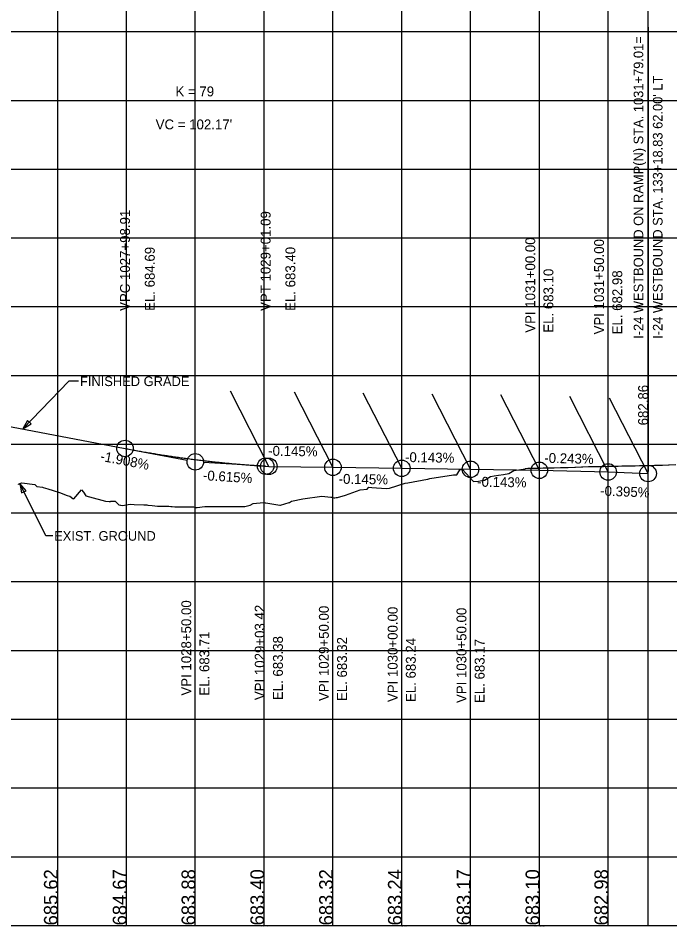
# Model space of a CAD drawing. Extents: x -7164 to 2214450, y -19642 to 253469.
# Drawn here: x 2721 to 3195, y 2999 to 3660 of the extents above; entities that cross this region are included whole.
import ezdxf

# ---------------------------------------------------------------- set-up
doc = ezdxf.new("R2010")
doc.units = 0
for name, color, linetype in [('DESIGN - PROFILE - Proposed', 7, 'Continuous'), ('DESIGN - PROFILE - Proposed Curve Text', 7, 'Continuous'), ('DESIGN - PROFILE - Proposed Text', 7, 'Continuous'), ('DESIGN - SCRATCH - User 1', 7, 'Continuous'), ('DESIGN - SHEET - Light Grid', 7, 'Continuous'), ('SURVEY - PROFILE - Ground Line with Text', 7, 'Continuous'), ('XTREE', 7, 'Continuous')]:
    doc.layers.add(name, color=color, linetype=linetype)

msp = doc.modelspace()

# ---------------------------------------------------------------- linework, layer by layer
at = {"layer": 'DESIGN - PROFILE - Proposed'}
for p, q in [((2685.15, 3368.57), (2798.91, 3346.87)), ((2685.15, 3368.57), (2798.91, 3346.87)), ((2901.09, 3333.98), (2903.42, 3333.84)), ((2901.09, 3333.98), (2903.42, 3333.84)), ((2903.42, 3333.84), (2950, 3333.16)), ((2903.42, 3333.84), (2950, 3333.16)), ((2950, 3333.16), (3000, 3332.44)), ((2950, 3333.16), (3000, 3332.44)), ((3000, 3332.44), (3050, 3331.72)), ((3000, 3332.44), (3050, 3331.72)), ((3050, 3331.72), (3100, 3331)), ((3050, 3331.72), (3100, 3331)), ((3100, 3331), (3150, 3329.79)), ((3100, 3331), (3150, 3329.79)), ((3150, 3329.79), (3179.01, 3328.64)), ((3150, 3329.79), (3179.01, 3328.64))]:
    msp.add_line(p, q, dxfattribs=at)
msp.add_spline([(2798.91, 3346.87), (2800.96, 3346.48), (2803, 3346.1), (2805.05, 3345.72), (2807.09, 3345.35), (2809.13, 3344.98), (2811.18, 3344.62), (2813.22, 3344.27), (2815.26, 3343.92), (2817.31, 3343.57), (2819.35, 3343.23), (2821.39, 3342.9), (2823.44, 3342.57), (2825.48, 3342.24), (2827.52, 3341.93), (2829.57, 3341.61), (2831.61, 3341.3), (2833.65, 3341), (2835.7, 3340.7), (2837.74, 3340.41), (2839.78, 3340.13), (2841.83, 3339.84), (2843.87, 3339.57), (2845.91, 3339.3), (2847.96, 3339.03), (2850, 3338.77), (2852.04, 3338.52), (2854.09, 3338.27), (2856.13, 3338.02), (2858.17, 3337.78), (2860.22, 3337.55), (2862.26, 3337.32), (2864.3, 3337.1), (2866.35, 3336.88), (2868.39, 3336.67), (2870.43, 3336.46), (2872.48, 3336.26), (2874.52, 3336.06), (2876.56, 3335.87), (2878.61, 3335.68), (2880.65, 3335.5), (2882.69, 3335.32), (2884.74, 3335.15), (2886.78, 3334.99), (2888.82, 3334.83), (2890.87, 3334.67), (2892.91, 3334.53), (2894.95, 3334.38), (2897, 3334.24), (2899.04, 3334.11), (2901.09, 3333.98)], degree=3, dxfattribs=at)
msp.add_spline([(2798.91, 3346.87), (2800.96, 3346.48), (2803, 3346.1), (2805.05, 3345.72), (2807.09, 3345.35), (2809.13, 3344.98), (2811.18, 3344.62), (2813.22, 3344.27), (2815.26, 3343.92), (2817.31, 3343.57), (2819.35, 3343.23), (2821.39, 3342.9), (2823.44, 3342.57), (2825.48, 3342.24), (2827.52, 3341.93), (2829.57, 3341.61), (2831.61, 3341.3), (2833.65, 3341), (2835.7, 3340.7), (2837.74, 3340.41), (2839.78, 3340.13), (2841.83, 3339.84), (2843.87, 3339.57), (2845.91, 3339.3), (2847.96, 3339.03), (2850, 3338.77), (2852.04, 3338.52), (2854.09, 3338.27), (2856.13, 3338.02), (2858.17, 3337.78), (2860.22, 3337.55), (2862.26, 3337.32), (2864.3, 3337.1), (2866.35, 3336.88), (2868.39, 3336.67), (2870.43, 3336.46), (2872.48, 3336.26), (2874.52, 3336.06), (2876.56, 3335.87), (2878.61, 3335.68), (2880.65, 3335.5), (2882.69, 3335.32), (2884.74, 3335.15), (2886.78, 3334.99), (2888.82, 3334.83), (2890.87, 3334.67), (2892.91, 3334.53), (2894.95, 3334.38), (2897, 3334.24), (2899.04, 3334.11), (2901.09, 3333.98)], degree=3, dxfattribs=at)
at = {"layer": 'DESIGN - PROFILE - Proposed Text'}
for p, q in [((3179.01, 3653.17), (3179.01, 3425.55)), ((3179.01, 3653.17), (3179.01, 3425.55)), ((2798.91, 3346.87), (2844.11, 3338.24)), ((2798.91, 3346.87), (2844.11, 3338.24)), ((2901.09, 3333.98), (2855.99, 3336.75)), ((2901.09, 3333.98), (2855.99, 3336.75))]:
    msp.add_line(p, q, dxfattribs=at)
for points in [[(3179.01, 3425.55), (3179.01, 3330.21)], [(3179.01, 3425.55), (3179.01, 3330.21)], [(2765.15, 3395.71), (2758.15, 3395.71), (2724.65, 3361.03)], [(2765.15, 3395.71), (2758.15, 3395.71), (2724.65, 3361.03)], [(2746.39, 3283.25), (2741.48, 3283.25), (2722.37, 3321.38)], [(2746.39, 3283.25), (2741.48, 3283.25), (2722.37, 3321.38)]]:
    msp.add_lwpolyline(points, dxfattribs=at)
for points in [[(2728.04, 3367.16), (2724.65, 3361.03), (2730.65, 3364.64)], [(2728.04, 3367.16), (2724.65, 3361.03), (2730.65, 3364.64)], [(2727.02, 3316.15), (2722.37, 3321.38), (2723.78, 3314.52)], [(2727.02, 3316.15), (2722.37, 3321.38), (2723.78, 3314.52)]]:
    msp.add_lwpolyline(points, close=True, dxfattribs=at)
for centre in [(2798.91, 3346.87), (2798.91, 3346.87), (2850, 3337.12), (2850, 3337.12), (2901.09, 3333.98), (2901.09, 3333.98), (2903.42, 3333.84), (2903.42, 3333.84), (2950, 3333.16), (2950, 3333.16), (3000, 3332.44), (3000, 3332.44), (3050, 3331.72), (3050, 3331.72), (3100, 3331), (3100, 3331), (3150, 3329.79), (3150, 3329.79), (3179.01, 3328.64), (3179.01, 3328.64)]:
    msp.add_circle(centre, 6, dxfattribs=at)
at = {"layer": 'DESIGN - SCRATCH - User 1'}
msp.add_line((0, 3000), (3500, 3000), dxfattribs=at)
msp.add_line((0, 3000), (3500, 3000), dxfattribs=at)
msp.add_lwpolyline([(0, 3000), (3179.01, 3000), (3179.01, 4000)], dxfattribs=at)
msp.add_lwpolyline([(0, 3000), (3179.01, 3000), (3179.01, 4000)], dxfattribs=at)
at = {"layer": 'DESIGN - SHEET - Light Grid'}
for p, q in [((2750, 3000), (2750, 4000)), ((2750, 3000), (2750, 4000)), ((2800, 3000), (2800, 4000)), ((2800, 3000), (2800, 4000)), ((2850, 3000), (2850, 4000)), ((2850, 3000), (2850, 4000)), ((2900, 3000), (2900, 4000)), ((2900, 3000), (2900, 4000)), ((2950, 3000), (2950, 4000)), ((2950, 3000), (2950, 4000)), ((3000, 3000), (3000, 4000)), ((3000, 3000), (3000, 4000)), ((3050, 3000), (3050, 4000)), ((3050, 3000), (3050, 4000)), ((3100, 3000), (3100, 4000)), ((3100, 3000), (3100, 4000)), ((3150, 3000), (3150, 4000)), ((3150, 3000), (3150, 4000)), ((0, 3650), (3500, 3650)), ((0, 3650), (3500, 3650)), ((0, 3600), (3500, 3600)), ((0, 3600), (3500, 3600)), ((0, 3550), (3500, 3550)), ((0, 3550), (3500, 3550)), ((0, 3500), (3500, 3500)), ((0, 3500), (3500, 3500)), ((0, 3450), (3500, 3450)), ((0, 3450), (3500, 3450)), ((0, 3400), (3500, 3400)), ((0, 3400), (3500, 3400)), ((0, 3350), (3500, 3350)), ((0, 3350), (3500, 3350)), ((0, 3300), (3500, 3300)), ((0, 3300), (3500, 3300)), ((0, 3250), (3500, 3250)), ((0, 3250), (3500, 3250)), ((0, 3200), (3500, 3200)), ((0, 3200), (3500, 3200)), ((0, 3150), (3500, 3150)), ((0, 3150), (3500, 3150)), ((0, 3100), (3500, 3100)), ((0, 3100), (3500, 3100)), ((0, 3050), (3500, 3050)), ((0, 3050), (3500, 3050))]:
    msp.add_line(p, q, dxfattribs=at)
at = {"layer": 'SURVEY - PROFILE - Ground Line with Text'}
for points in [[(2884.77, 3304.69), (2885.96, 3304.66), (2886, 3304.66), (2889.92, 3305.57), (2891.99, 3306.82), (2899.64, 3307.61), (2900.81, 3307.29), (2901.13, 3307.32), (2911.5, 3305.55), (2911.65, 3305.57), (2911.8, 3305.59), (2918.11, 3307.54), (2918.49, 3307.59), (2919.98, 3308.63), (2928.06, 3310.21), (2941.96, 3312.2), (2948.5, 3311.31), (2949.4, 3311.4), (2950.61, 3310.86), (2951.47, 3310.95), (2952.37, 3311.1), (2953.31, 3311.27), (2959.03, 3312.92), (2969.86, 3316.83), (2974.76, 3317.15), (2976.18, 3318.77), (2978.21, 3318.44), (2988.57, 3317.71), (2991.15, 3318.01), (3002.52, 3321.59), (3004.41, 3321.94), (3018.67, 3324.59), (3018.84, 3324.61), (3018.87, 3324.63), (3020.34, 3325.01), (3037.67, 3327.62), (3038.83, 3327.63), (3040.06, 3327.64), (3042.14, 3331.38), (3043.52, 3331.59), (3044.13, 3331.64), (3052.25, 3322.83), (3055.7, 3323.03), (3059.36, 3323.81), (3060.1, 3323.88), (3064.4, 3326.4), (3067.22, 3326.88), (3070.37, 3327.41), (3073.92, 3328.01), (3077.81, 3328.67), (3081.5, 3330.83), (3085.04, 3331.4), (3089.7, 3332.15), (3089.93, 3332.16), (3091.72, 3332.47), (3094.49, 3332.51), (3095.09, 3332.52), (3098.82, 3332.57), (3099.02, 3332.57), (3100.3, 3332.58), (3100.71, 3332.59), (3102.89, 3332.67), (3105.8, 3332.7), (3109.11, 3332.84), (3110.88, 3332.86), (3115.29, 3332.9), (3115.95, 3332.91), (3119.16, 3332.93), (3120.93, 3332.96), (3121.04, 3332.97), (3125.72, 3333.28), (3126.15, 3333.29), (3130.53, 3333.57), (3131.25, 3333.58), (3131.56, 3333.58), (3135.73, 3333.67), (3136.79, 3333.67), (3140.65, 3333.74), (3141.58, 3333.74), (3145.11, 3333.79), (3146.7, 3333.83), (3149.94, 3333.88), (3151.81, 3333.92), (3152.19, 3333.92), (3155.15, 3334), (3157.36, 3334.04), (3160.01, 3334.1), (3162.52, 3334.13), (3164.87, 3334.22), (3167.68, 3334.25), (3169.73, 3334.33), (3172.84, 3334.35), (3174.6, 3334.41), (3177.98, 3334.42), (3178.39, 3334.42), (3179.01, 3334.44), (3179.86, 3334.47), (3183.58, 3334.61), (3184.72, 3334.61), (3188.77, 3334.78), (3189.58, 3334.78)], [(2884.77, 3304.69), (2885.96, 3304.66), (2886, 3304.66), (2889.92, 3305.57), (2891.99, 3306.82), (2899.64, 3307.61), (2900.81, 3307.29), (2901.13, 3307.32), (2911.5, 3305.55), (2911.65, 3305.57), (2911.8, 3305.59), (2918.11, 3307.54), (2918.49, 3307.59), (2919.98, 3308.63), (2928.06, 3310.21), (2941.96, 3312.2), (2948.5, 3311.31), (2949.4, 3311.4), (2950.61, 3310.86), (2951.47, 3310.95), (2952.37, 3311.1), (2953.31, 3311.27), (2959.03, 3312.92), (2969.86, 3316.83), (2974.76, 3317.15), (2976.18, 3318.77), (2978.21, 3318.44), (2988.57, 3317.71), (2991.15, 3318.01), (3002.52, 3321.59), (3004.41, 3321.94), (3018.67, 3324.59), (3018.84, 3324.61), (3018.87, 3324.63), (3020.34, 3325.01), (3037.67, 3327.62), (3038.83, 3327.63), (3040.06, 3327.64), (3042.14, 3331.38), (3043.52, 3331.59), (3044.13, 3331.64), (3052.25, 3322.83), (3055.7, 3323.03), (3059.36, 3323.81), (3060.1, 3323.88), (3064.4, 3326.4), (3067.22, 3326.88), (3070.37, 3327.41), (3073.92, 3328.01), (3077.81, 3328.67), (3081.5, 3330.83), (3085.04, 3331.4), (3089.7, 3332.15), (3089.93, 3332.16), (3091.72, 3332.47), (3094.49, 3332.51), (3095.09, 3332.52), (3098.82, 3332.57), (3099.02, 3332.57), (3100.3, 3332.58), (3100.71, 3332.59), (3102.89, 3332.67), (3105.8, 3332.7), (3109.11, 3332.84), (3110.88, 3332.86), (3115.29, 3332.9), (3115.95, 3332.91), (3119.16, 3332.93), (3120.93, 3332.96), (3121.04, 3332.97), (3125.72, 3333.28), (3126.15, 3333.29), (3130.53, 3333.57), (3131.25, 3333.58), (3131.56, 3333.58), (3135.73, 3333.67), (3136.79, 3333.67), (3140.65, 3333.74), (3141.58, 3333.74), (3145.11, 3333.79), (3146.7, 3333.83), (3149.94, 3333.88), (3151.81, 3333.92), (3152.19, 3333.92), (3155.15, 3334), (3157.36, 3334.04), (3160.01, 3334.1), (3162.52, 3334.13), (3164.87, 3334.22), (3167.68, 3334.25), (3169.73, 3334.33), (3172.84, 3334.35), (3174.6, 3334.41), (3177.98, 3334.42), (3178.39, 3334.42), (3179.01, 3334.44), (3179.86, 3334.47), (3183.58, 3334.61), (3184.72, 3334.61), (3188.77, 3334.78), (3189.58, 3334.78)], [(3189.58, 3334.78), (3193.96, 3334.97), (3194.43, 3334.96), (3199.16, 3335.18)], [(3189.58, 3334.78), (3193.96, 3334.97), (3194.43, 3334.96), (3199.16, 3335.18)], [(2720.93, 3321.02), (2721.73, 3320.8), (2722.37, 3321.38), (2723.98, 3321.8), (2733.31, 3320.55), (2734.94, 3319.26), (2738.87, 3318.82), (2739.46, 3318.45), (2742.87, 3317.52), (2746.7, 3316.16), (2751.32, 3314.92), (2756.98, 3312.69), (2758.72, 3312.08), (2760.99, 3310.57), (2761.6, 3310.32), (2767.35, 3316.7), (2768.69, 3315.15), (2770.53, 3312.47), (2772.98, 3311.57), (2773.01, 3311.56), (2784.83, 3308.59), (2787.28, 3308.34), (2788.39, 3308.3), (2788.66, 3308.51), (2788.98, 3308.51), (2789.53, 3308.6), (2790.13, 3308.61), (2791.69, 3308.63), (2794.41, 3305.89), (2795.61, 3305.63), (2795.82, 3305.58), (2796.96, 3305.33), (2802.58, 3306.35), (2805.6, 3306.02), (2812.6, 3305.95), (2814.75, 3305.77), (2815.58, 3305.7), (2818.63, 3305.33), (2822.44, 3304.85), (2830.86, 3304.81), (2832.23, 3304.67), (2833.21, 3304.57), (2835.18, 3304.37), (2837.51, 3304.33), (2847.85, 3304.43), (2848.37, 3304.42), (2848.44, 3304.42), (2848.65, 3304.42), (2850.47, 3303.99), (2851.25, 3303.98), (2856.91, 3304.55), (2857.97, 3304.54), (2858.35, 3304.53), (2864.86, 3304.62), (2865.01, 3304.61), (2865.35, 3304.6), (2865.93, 3304.58), (2884.77, 3304.69)], [(2720.93, 3321.02), (2721.73, 3320.8), (2722.37, 3321.38), (2723.98, 3321.8), (2733.31, 3320.55), (2734.94, 3319.26), (2738.87, 3318.82), (2739.46, 3318.45), (2742.87, 3317.52), (2746.7, 3316.16), (2751.32, 3314.92), (2756.98, 3312.69), (2758.72, 3312.08), (2760.99, 3310.57), (2761.6, 3310.32), (2767.35, 3316.7), (2768.69, 3315.15), (2770.53, 3312.47), (2772.98, 3311.57), (2773.01, 3311.56), (2784.83, 3308.59), (2787.28, 3308.34), (2788.39, 3308.3), (2788.66, 3308.51), (2788.98, 3308.51), (2789.53, 3308.6), (2790.13, 3308.61), (2791.69, 3308.63), (2794.41, 3305.89), (2795.61, 3305.63), (2795.82, 3305.58), (2796.96, 3305.33), (2802.58, 3306.35), (2805.6, 3306.02), (2812.6, 3305.95), (2814.75, 3305.77), (2815.58, 3305.7), (2818.63, 3305.33), (2822.44, 3304.85), (2830.86, 3304.81), (2832.23, 3304.67), (2833.21, 3304.57), (2835.18, 3304.37), (2837.51, 3304.33), (2847.85, 3304.43), (2848.37, 3304.42), (2848.44, 3304.42), (2848.65, 3304.42), (2850.47, 3303.99), (2851.25, 3303.98), (2856.91, 3304.55), (2857.97, 3304.54), (2858.35, 3304.53), (2864.86, 3304.62), (2865.01, 3304.61), (2865.35, 3304.6), (2865.93, 3304.58), (2884.77, 3304.69)]]:
    msp.add_lwpolyline(points, dxfattribs=at)
at = {"layer": 'XTREE'}
for p, q in [((2903.42, 3333.84), (2875.45, 3388.57)), ((2903.42, 3333.84), (2875.45, 3388.57)), ((2950, 3333.16), (2922.03, 3387.89)), ((2950, 3333.16), (2922.03, 3387.89)), ((3000, 3332.44), (2972.03, 3387.17)), ((3000, 3332.44), (2972.03, 3387.17)), ((3050, 3331.72), (3022.03, 3386.45)), ((3050, 3331.72), (3022.03, 3386.45)), ((3100, 3331), (3072.03, 3385.73)), ((3100, 3331), (3072.03, 3385.73)), ((3150, 3329.79), (3122.03, 3384.52)), ((3150, 3329.79), (3122.03, 3384.52)), ((3179.01, 3328.64), (3151.04, 3383.37)), ((3179.01, 3328.64), (3151.04, 3383.37))]:
    msp.add_line(p, q, dxfattribs=at)

# ---------------------------------------------------------------- texts
at = {"layer": 'DESIGN - PROFILE - Proposed Curve Text'}
for s, p in [('K = 79', (2835.55, 3602.89)), ('K = 79', (2835.55, 3602.89)), ("VC = 102.17'", (2821.18, 3578.89)), ("VC = 102.17'", (2821.18, 3578.89))]:
    msp.add_text(s, height=7.2, dxfattribs=at).set_placement(p)
for s, p in [('VPI 1031+00.00', (3097, 3431)), ('VPI 1031+00.00', (3097, 3431)), ('VPI 1031+50.00', (3147, 3429.79)), ('VPI 1031+50.00', (3147, 3429.79)), ('EL. 683.10', (3110.2, 3431)), ('EL. 683.10', (3110.2, 3431)), ('EL. 682.98', (3160.2, 3429.79)), ('EL. 682.98', (3160.2, 3429.79)), ('682.86', (3179.01, 3363.64)), ('682.86', (3179.01, 3363.64)), ('VPI 1028+50.00', (2847, 3167.12)), ('VPI 1028+50.00', (2847, 3167.12)), ('VPI 1029+03.42', (2900.42, 3163.84)), ('VPI 1029+03.42', (2900.42, 3163.84)), ('VPI 1029+50.00', (2947, 3163.16)), ('VPI 1029+50.00', (2947, 3163.16)), ('VPI 1030+00.00', (2997, 3162.44)), ('VPI 1030+00.00', (2997, 3162.44)), ('VPI 1030+50.00', (3047, 3161.72)), ('VPI 1030+50.00', (3047, 3161.72)), ('EL. 683.71', (2860.2, 3167.12)), ('EL. 683.71', (2860.2, 3167.12)), ('EL. 683.38', (2913.62, 3163.84)), ('EL. 683.38', (2913.62, 3163.84)), ('EL. 683.32', (2960.2, 3163.16)), ('EL. 683.32', (2960.2, 3163.16)), ('EL. 683.24', (3010.2, 3162.44)), ('EL. 683.24', (3010.2, 3162.44)), ('EL. 683.17', (3060.2, 3161.72)), ('EL. 683.17', (3060.2, 3161.72))]:
    msp.add_text(s, height=7.2, rotation=90, dxfattribs=at).set_placement(p)
at = {"layer": 'DESIGN - PROFILE - Proposed Text'}
for s, height, rotation, p in [('I-24 WESTBOUND ON RAMP(N) STA. 1031+79.01=', 7, 90, (3175.51, 3426.55)), ('I-24 WESTBOUND ON RAMP(N) STA. 1031+79.01=', 7, 90, (3175.51, 3426.55)), ("I-24 WESTBOUND STA. 133+18.83 62.00' LT", 7, 90, (3189.51, 3426.55)), ('I-24 WESTBOUND STA. 133+18.83', 7, 90, (3189.51, 3426.55)), ('VPC 1027+98.91 ', 7.2, 90, (2802.51, 3446.87)), ('VPC 1027+98.91 ', 7.2, 90, (2802.51, 3446.87)), ('VPT 1029+01.09 ', 7.2, 90, (2904.69, 3446.87)), ('VPT 1029+01.09 ', 7.2, 90, (2904.69, 3446.87)), ('EL. 684.69', 7.2, 90, (2820.51, 3446.87)), ('EL. 684.69', 7.2, 90, (2820.51, 3446.87)), ('EL. 683.40', 7.2, 90, (2922.69, 3446.87)), ('EL. 683.40', 7.2, 90, (2922.69, 3446.87)), ('-1.908%', 7.2, 349.19889, (2780.51, 3337.96)), ('-1.908%', 7.2, 349.19889, (2780.51, 3337.96)), ('-0.145%', 7.2, 359.16854, (2902.9, 3341.57)), ('-0.145%', 7.2, 359.16854, (2902.9, 3341.57)), ('-0.143%', 7.2, 359.17843, (3002.34, 3336.98)), ('-0.143%', 7.2, 359.17843, (3002.34, 3336.98)), ('-0.243%', 7.2, 358.60684, (3103.52, 3336.45)), ('-0.243%', 7.2, 358.60684, (3103.52, 3336.45)), ('-0.615%', 7.2, 356.48354, (2855.4, 3323.82)), ('-0.615%', 7.2, 356.48354, (2855.4, 3323.82)), ('-0.145%', 7.2, 359.16854, (2954.11, 3321.18)), ('-0.145%', 7.2, 359.16854, (2954.11, 3321.18)), ('-0.143%', 7.2, 359.17843, (3054.75, 3319.07)), ('-0.143%', 7.2, 359.17843, (3054.75, 3319.07)), ('-0.395%', 7.2, 357.73976, (3144.08, 3312.59)), ('-0.395%', 7.2, 357.73976, (3144.08, 3312.59)), ('685.62', 10, 90, (2750, 3000)), ('685.62', 10, 90, (2750, 3000)), ('684.67', 10, 90, (2800, 3000)), ('684.67', 10, 90, (2800, 3000)), ('683.88', 10, 90, (2850, 3000)), ('683.88', 10, 90, (2850, 3000)), ('683.40', 10, 90, (2900, 3000)), ('683.40', 10, 90, (2900, 3000)), ('683.32', 10, 90, (2950, 3000)), ('683.32', 10, 90, (2950, 3000)), ('683.24', 10, 90, (3000, 3000)), ('683.24', 10, 90, (3000, 3000)), ('683.17', 10, 90, (3050, 3000)), ('683.17', 10, 90, (3050, 3000)), ('683.10', 10, 90, (3100, 3000)), ('683.10', 10, 90, (3100, 3000)), ('682.98', 10, 90, (3150, 3000)), ('682.98', 10, 90, (3150, 3000))]:
    msp.add_text(s, height=height, rotation=rotation, dxfattribs=at).set_placement(p)
for s, height, p in [('FINISHED GRADE', 7, (2766.15, 3392.21)), ('FINISHED GRADE', 7, (2766.15, 3392.21)), ('EXIST. GROUND', 7, (2747.39, 3279.75)), ('EXIST. GROUND', 7, (2747.39, 3279.75)), ('1028+00.00', 1, (2796.33, 2999)), ('1028+00.00', 1, (2796.33, 2999)), ('1029+00.00', 1, (2896.33, 2999)), ('1029+00.00', 1, (2896.33, 2999)), ('1030+00.00', 1, (2996.33, 2999)), ('1030+00.00', 1, (2996.33, 2999)), ('1031+00.00', 1, (3096.33, 2999)), ('1031+00.00', 1, (3096.33, 2999))]:
    msp.add_text(s, height=height, dxfattribs=at).set_placement(p)

doc.saveas('drawing.dxf')
